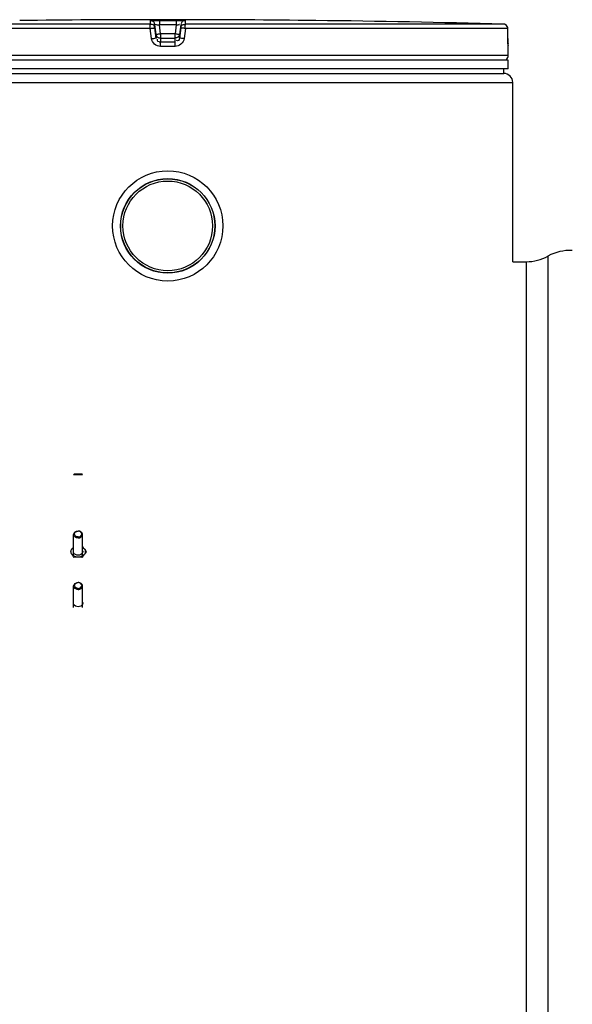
# Model space of a CAD drawing. Header units: millimetres. Extents: x 0 to 297, y 0 to 210.
# Tile 319 of 446: x 163.71 to 169.26, y 155.57 to 165.45. Entities that reach past the tile are written whole.
import ezdxf

# ---------------------------------------------------------------- set-up
doc = ezdxf.new("R2010")
doc.units = ezdxf.units.MM
doc.header["$LTSCALE"] = 16.335
doc.layers.get('0').update_dxf_attribs({"linetype": 'CONTINUOUS'})
for name, color, linetype in [('01_GLOBAL', 7, 'CONTINUOUS'), ('AXE-VISSERIE', 7, 'CONTINUOUS'), ('AXES_REF', 7, 'CONTINUOUS')]:
    doc.layers.add(name, color=color, linetype=linetype)

msp = doc.modelspace()

# ---------------------------------------------------------------- linework, layer by layer
at = {"color": 9, "linetype": 'Continuous'}
for p, q in [((165.021, 165.4097), (161.8242, 165.4097)), ((165.021, 165.4097), (165.021, 165.445)), ((165.0657, 165.3703), (165.0657, 165.4055)), ((165.0784, 165.3044), (165.0657, 165.4055)), ((165.0784, 165.2692), (165.0657, 165.3703)), ((165.1117, 165.4461), (165.1118, 165.4006)), ((165.1117, 165.4461), (165.1958, 165.4461)), ((165.123, 165.3105), (165.1118, 165.4006)), ((165.2798, 165.4006), (165.1118, 165.4006)), ((165.1958, 165.4461), (165.2799, 165.446)), ((165.2798, 165.4006), (165.2686, 165.3105)), ((165.2799, 165.4461), (165.2798, 165.4006)), ((165.3259, 165.4055), (165.3132, 165.3044)), ((165.3259, 165.3703), (165.3132, 165.2692)), ((165.3259, 165.4055), (165.3259, 165.3703)), ((165.3706, 165.445), (165.3706, 165.4097)), ((168.5674, 165.4097), (165.3706, 165.4097)), ((165.0188, 165.3647), (161.7804, 165.3647)), ((165.0316, 165.2636), (165.0188, 165.3647)), ((165.0784, 165.3044), (165.0784, 165.2692)), ((165.0784, 165.3044), (165.0788, 165.3015)), ((165.2686, 165.3105), (165.123, 165.3105)), ((165.123, 165.3105), (165.123, 165.2296)), ((165.2686, 165.2296), (165.2686, 165.3105)), ((165.3132, 165.3044), (165.3128, 165.3016)), ((165.3132, 165.2692), (165.3132, 165.3044)), ((165.3729, 165.3647), (165.36, 165.2636)), ((168.6112, 165.3647), (165.3729, 165.3647)), ((168.6112, 165.3647), (168.6113, 165.3651)), ((168.6119, 165.2636), (168.6112, 165.3647)), ((165.1958, 165.1846), (165.1221, 165.1846)), ((165.1225, 165.265), (165.123, 165.265)), ((165.2686, 165.265), (165.123, 165.265)), ((165.1958, 165.2296), (165.123, 165.2296)), ((165.2686, 165.2296), (165.1958, 165.2296)), ((165.2695, 165.1846), (165.1958, 165.1846)), ((165.2691, 165.265), (165.2686, 165.265)), ((168.6119, 165.2636), (168.6119, 165.2639)), ((168.6158, 165.1846), (168.615, 165.1846)), ((168.6158, 165.0936), (161.7758, 165.0936)), ((165.1238, 165.0504), (165.2678, 165.0504)), ((167.4996, 165.0504), (167.6225, 165.0504)), ((168.5832, 165.0504), (168.5978, 165.0504)), ((168.7958, 163.0236), (168.7958, 145.7976)), ((169.0143, 163.0802), (169.0143, 145.741))]:
    msp.add_line(p, q, dxfattribs=at)
at = {"color": 7, "linetype": 'Continuous'}
for p, q in [((163.7982, 165.446), (163.7088, 165.445)), ((163.7988, 165.4461), (163.7981, 165.446)), ((166.5933, 165.446), (166.5928, 165.4461)), ((166.6828, 165.445), (166.5932, 165.446)), ((168.612, 165.2545), (168.6113, 165.365)), ((168.6121, 165.2453), (168.612, 165.2562)), ((168.6123, 165.2369), (168.6121, 165.2472)), ((168.6125, 165.2289), (168.6122, 165.2385)), ((168.6127, 165.2217), (168.6124, 165.2305)), ((168.6129, 165.2164), (168.6126, 165.223)), ((168.6131, 165.2116), (168.6128, 165.2176)), ((168.6133, 165.2073), (168.613, 165.2127)), ((168.6134, 165.2035), (168.6132, 165.2083)), ((168.6138, 165.1979), (168.6133, 165.2062)), ((168.6137, 165.1988), (168.6135, 165.2018)), ((168.6139, 165.1963), (168.6137, 165.1988)), ((168.6158, 165.0936), (168.6158, 165.1846)), ((168.6158, 165.0486), (161.7758, 165.0486)), ((168.5978, 165.0486), (168.5978, 165.0504)), ((168.6158, 164.9586), (168.6158, 165.0486)), ((168.6158, 164.9586), (161.7758, 164.9586)), ((161.8208, 164.9136), (168.5708, 164.9136)), ((168.5708, 164.9136), (168.5708, 164.9586)), ((168.6608, 163.0236), (168.7958, 163.0236)), ((164.2508, 160.8877), (164.2581, 160.895)), ((164.2508, 160.8877), (164.3408, 160.8877)), ((164.2581, 160.895), (164.3335, 160.895)), ((164.3408, 160.8877), (164.3335, 160.895))]:
    msp.add_line(p, q, dxfattribs=at)
msp.add_lwpolyline([(168.6141, 165.1931), (168.6141, 165.193), (168.6142, 165.1925), (168.6142, 165.1923), (168.6142, 165.1923), (168.6142, 165.1926), (168.6141, 165.193), (168.6141, 165.1936), (168.614, 165.1944), (168.6139, 165.1952), (168.6139, 165.1963)], dxfattribs=at)
for radius in [0.5535, 0.4748]:
    msp.add_circle((165.1958, 163.3836), radius, dxfattribs=at)
for centre, radius, start, end in [((165.1958, 35.4711), 129.9825, 89.384203, 90.615797), ((165.1958, 35.4711), 129.9824, 88.513625, 89.344519), ((168.5663, 165.3647), 0.045, 0.47139, 88.50968), ((168.5708, 165.1846), 0.045, 0, 17.12565), ((168.5708, 165.0936), 0.045, 304.26436, 360), ((168.5861, 165.0504), 0.0117, 0, 31.37829), ((169.2329, 162.6868), 0.45, 86.70179, 119.05289), ((168.7958, 163.4736), 0.45, 270, 299.05289), ((164.5022, 159.9382), 0.3366, 138.32728, 142.98864), ((164.0894, 159.9382), 0.3366, 37.01136, 41.67272), ((163.6687, 159.6804), 0.6953, 32.64086, 33.16128), ((164.9229, 159.6804), 0.6953, 146.83872, 147.35914), ((164.6308, 159.8799), 0.3416, 137.50272, 142.95426)]:
    msp.add_arc(centre, radius, start, end, dxfattribs=at)
at = {"color": 9, "linetype": 'Continuous'}
for centre, radius, start, end in [((168.5663, 165.3669), 0.0428, 80.77303, 88.46162), ((168.566, 165.3652), 0.0445, 79.08428, 80.81472), ((168.5658, 165.3642), 0.0456, 73.52092, 79.07067), ((168.5656, 165.3634), 0.0464, 71.97966, 73.5335), ((168.5655, 165.363), 0.0468, 65.34706, 71.97453), ((168.5656, 165.3633), 0.0465, 58.80204, 65.35741), ((165.5805, 161.6484), 3.6906, 97.1207, 97.46967), ((164.8111, 161.6484), 3.6906, 82.53033, 82.8793), ((170.172, 165.2713), 1.5601, 180.28312, 182.05422)]:
    msp.add_arc(centre, radius, start, end, dxfattribs=at)
for points, knots in [([(165.0188, 165.3647), (165.0188, 165.3752), (165.0224, 165.3875), (165.0169, 165.4077), (165.021, 165.4097)], [0, 0, 0, 0, 0.696676, 1, 1, 1, 1]), ([(165.0188, 165.3647), (165.0297, 165.3666), (165.0397, 165.373), (165.0659, 165.3656), (165.0657, 165.3703)], [0, 0, 0, 0, 0.702669, 1, 1, 1, 1]), ([(165.021, 165.445), (165.021, 165.4473), (165.0353, 165.4427), (165.0584, 165.4496), (165.0904, 165.446), (165.1117, 165.4461)], [0, 0, 0, 0, 0.077113, 0.294292, 1, 1, 1, 1]), ([(165.021, 165.445), (165.0315, 165.445), (165.0531, 165.442), (165.0626, 165.4173), (165.0585, 165.4091)], [0, 0, 0, 0, 0.534873, 1, 1, 1, 1]), ([(165.021, 165.4097), (165.0315, 165.4097), (165.0531, 165.4068), (165.0626, 165.3821), (165.0585, 165.3739)], [0, 0, 0, 0, 0.53493, 1, 1, 1, 1]), ([(165.0657, 165.4055), (165.0657, 165.4102), (165.0911, 165.3979), (165.101, 165.4018), (165.1118, 165.4006)], [0, 0, 0, 0, 0.298562, 1, 1, 1, 1]), ([(165.2798, 165.4006), (165.2846, 165.4011), (165.2949, 165.4023), (165.3032, 165.4033), (165.3187, 165.4051), (165.3102, 165.4039), (165.3079, 165.4036)], [0, 0, 0, 0, 0.343864, 0.675083, 0.837575, 1, 1, 1, 1]), ([(165.2799, 165.4461), (165.3012, 165.446), (165.3333, 165.4496), (165.3564, 165.4428), (165.3706, 165.4473), (165.3706, 165.445)], [0, 0, 0, 0, 0.706963, 0.92344, 1, 1, 1, 1]), ([(165.3729, 165.3647), (165.3619, 165.3666), (165.3519, 165.373), (165.3257, 165.3656), (165.3259, 165.3703)], [0, 0, 0, 0, 0.702669, 1, 1, 1, 1]), ([(165.3259, 165.3703), (165.3272, 165.3808), (165.3328, 165.4018), (165.3585, 165.4081), (165.3661, 165.403)], [0, 0, 0, 0, 0.534792, 1, 1, 1, 1]), ([(165.3706, 165.445), (165.3601, 165.445), (165.3385, 165.442), (165.329, 165.4173), (165.3331, 165.4091)], [0, 0, 0, 0, 0.534874, 1, 1, 1, 1]), ([(165.3729, 165.3647), (165.3729, 165.3752), (165.3692, 165.3875), (165.3747, 165.4077), (165.3706, 165.4097)], [0, 0, 0, 0, 0.696676, 1, 1, 1, 1]), ([(165.0316, 165.2636), (165.0425, 165.265), (165.0558, 165.2619), (165.0757, 165.273), (165.0784, 165.2692)], [0, 0, 0, 0, 0.703022, 1, 1, 1, 1]), ([(165.1007, 165.3077), (165.0953, 165.3069), (165.0905, 165.3038), (165.0784, 165.3065), (165.0784, 165.3044)], [0, 0, 0, 0, 0.731988, 1, 1, 1, 1]), ([(165.3132, 165.3044), (165.3132, 165.3065), (165.3011, 165.3038), (165.2963, 165.3069), (165.2909, 165.3077)], [0, 0, 0, 0, 0.268012, 1, 1, 1, 1]), ([(165.36, 165.2636), (165.3491, 165.265), (165.3358, 165.2619), (165.3159, 165.273), (165.3132, 165.2692)], [0, 0, 0, 0, 0.703022, 1, 1, 1, 1]), ([(165.123, 165.2296), (165.1139, 165.2296), (165.0926, 165.228), (165.0893, 165.2524), (165.0937, 165.2591)], [0, 0, 0, 0, 0.532206, 1, 1, 1, 1]), ([(165.1221, 165.1846), (165.1221, 165.1951), (165.125, 165.2089), (165.1201, 165.2261), (165.123, 165.2296)], [0, 0, 0, 0, 0.697837, 1, 1, 1, 1]), ([(165.2695, 165.1846), (165.2695, 165.1951), (165.2666, 165.2089), (165.2715, 165.2261), (165.2686, 165.2296)], [0, 0, 0, 0, 0.697838, 1, 1, 1, 1]), ([(165.3132, 165.2692), (165.3122, 165.2605), (165.312, 165.2394), (165.288, 165.2402), (165.2821, 165.2453)], [0, 0, 0, 0, 0.529841, 1, 1, 1, 1]), ([(168.615, 165.1846), (168.6123, 165.1847), (168.6165, 165.2011), (168.6131, 165.2078), (168.6128, 165.2154)], [0, 0, 0, 0, 0.262414, 1, 1, 1, 1]), ([(168.615, 165.1846), (168.615, 165.186), (168.6149, 165.1888), (168.6145, 165.1916), (168.6142, 165.193)], [0, 0, 0, 0, 0.497732, 1, 1, 1, 1])]:
    msp.add_open_spline(points, degree=3, knots=knots, dxfattribs=at)
for points in [[(168.6112, 165.3647), (168.6112, 165.3794), (168.6022, 165.3955), (168.5897, 165.4031)], [(165.1221, 165.1846), (165.082, 165.1847), (165.0366, 165.2239), (165.0316, 165.2636)], [(165.36, 165.2636), (165.355, 165.2239), (165.3096, 165.1847), (165.2695, 165.1846)]]:
    msp.add_open_spline(points, degree=3, dxfattribs=at)
at = {"color": 7, "linetype": 'Continuous'}
for points in [[(165.0788, 165.3015), (165.0819, 165.2853), (165.1044, 165.2626), (165.1183, 165.2716)], [(165.3128, 165.3016), (165.3097, 165.2854), (165.2872, 165.2626), (165.2734, 165.2716)], [(164.2334, 160.0856), (164.2276, 160.0934), (164.22, 160.1132), (164.2276, 160.133), (164.2334, 160.1408)], [(164.2334, 160.1408), (164.2381, 160.147), (164.2442, 160.1522), (164.2508, 160.1563)], [(164.3408, 160.1563), (164.3474, 160.1522), (164.3535, 160.147), (164.3582, 160.1408)], [(164.3582, 160.1408), (164.3655, 160.131), (164.3724, 160.1209), (164.3789, 160.1106)], [(164.3582, 160.1408), (164.364, 160.133), (164.3716, 160.1132), (164.364, 160.0934), (164.3582, 160.0856)], [(164.2508, 160.0608), (164.2453, 160.0692), (164.2395, 160.0776), (164.2334, 160.0856)], [(164.2508, 160.0702), (164.2442, 160.0742), (164.2381, 160.0795), (164.2334, 160.0856)], [(164.2491, 160.1132), (164.2491, 160.1165), (164.2497, 160.1198), (164.2508, 160.1228)], [(164.2508, 160.1036), (164.2497, 160.1067), (164.2491, 160.11), (164.2491, 160.1132)], [(164.3408, 160.1036), (164.3349, 160.0873), (164.2958, 160.0676), (164.2567, 160.0873), (164.2508, 160.1036)], [(164.2958, 160.0581), (164.2803, 160.0581), (164.264, 160.062), (164.2508, 160.0702)], [(164.2958, 160.0581), (164.2819, 160.0581), (164.268, 160.0571), (164.2542, 160.0555)], [(164.3408, 160.0702), (164.3276, 160.062), (164.3113, 160.0581), (164.2958, 160.0581)], [(164.3374, 160.0555), (164.3236, 160.0571), (164.3097, 160.0581), (164.2958, 160.0581)], [(164.3408, 160.1228), (164.3419, 160.1198), (164.3425, 160.1165), (164.3425, 160.1132)], [(164.3425, 160.1132), (164.3425, 160.11), (164.3419, 160.1067), (164.3408, 160.1036)], [(164.3582, 160.0856), (164.3535, 160.0795), (164.3474, 160.0742), (164.3408, 160.0702)], [(164.3582, 160.0856), (164.3521, 160.0776), (164.3463, 160.0692), (164.3408, 160.0608)], [(164.2491, 159.5961), (164.2491, 159.5994), (164.2497, 159.6027), (164.2508, 159.6057)], [(164.2508, 159.5866), (164.2497, 159.5896), (164.2491, 159.5929), (164.2491, 159.5961)], [(164.3408, 159.5866), (164.3349, 159.5702), (164.2958, 159.5505), (164.2567, 159.5702), (164.2508, 159.5866)], [(164.3408, 159.6057), (164.3419, 159.6027), (164.3425, 159.5994), (164.3425, 159.5961)], [(164.3425, 159.5961), (164.3425, 159.5929), (164.3419, 159.5896), (164.3408, 159.5866)]]:
    msp.add_open_spline(points, degree=3, dxfattribs=at)
for points, knots in [([(164.2508, 160.2856), (164.2508, 160.2948), (164.2633, 160.3149), (164.2847, 160.32), (164.2958, 160.32)], [0, 0, 0, 0, 0.453574, 1, 1, 1, 1]), ([(164.2958, 160.2511), (164.2847, 160.2511), (164.2633, 160.2562), (164.2508, 160.2763), (164.2508, 160.2856)], [0, 0, 0, 0, 0.546426, 1, 1, 1, 1]), ([(164.2958, 160.2614), (164.2865, 160.2614), (164.2686, 160.2657), (164.2533, 160.2902), (164.2686, 160.3148), (164.2865, 160.3191), (164.2958, 160.3191)], [0, 0, 0, 0, 0.273213, 0.5, 0.726787, 1, 1, 1, 1]), ([(164.3408, 160.2856), (164.3408, 160.2948), (164.3283, 160.3149), (164.3069, 160.32), (164.2958, 160.32)], [0, 0, 0, 0, 0.453574, 1, 1, 1, 1]), ([(164.2958, 160.2614), (164.3051, 160.2614), (164.323, 160.2657), (164.3383, 160.2902), (164.323, 160.3148), (164.3051, 160.3191), (164.2958, 160.3191)], [0, 0, 0, 0, 0.273213, 0.5, 0.726787, 1, 1, 1, 1]), ([(164.2958, 160.2511), (164.3069, 160.2511), (164.3283, 160.2562), (164.3408, 160.2763), (164.3408, 160.2856)], [0, 0, 0, 0, 0.546426, 1, 1, 1, 1]), ([(164.2508, 159.7685), (164.2508, 159.7777), (164.2633, 159.7978), (164.2847, 159.8029), (164.2958, 159.8029)], [0, 0, 0, 0, 0.453574, 1, 1, 1, 1]), ([(164.2958, 159.734), (164.2847, 159.734), (164.2633, 159.7392), (164.2508, 159.7592), (164.2508, 159.7685)], [0, 0, 0, 0, 0.546426, 1, 1, 1, 1]), ([(164.2958, 159.7443), (164.2865, 159.7443), (164.2686, 159.7486), (164.2533, 159.7732), (164.2686, 159.7978), (164.2865, 159.802), (164.2958, 159.802)], [0, 0, 0, 0, 0.273213, 0.5, 0.726787, 1, 1, 1, 1]), ([(164.3408, 159.7685), (164.3408, 159.7777), (164.3283, 159.7978), (164.3069, 159.8029), (164.2958, 159.8029)], [0, 0, 0, 0, 0.453574, 1, 1, 1, 1]), ([(164.2958, 159.7443), (164.3051, 159.7443), (164.323, 159.7486), (164.3383, 159.7732), (164.323, 159.7978), (164.3051, 159.802), (164.2958, 159.802)], [0, 0, 0, 0, 0.273213, 0.5, 0.726787, 1, 1, 1, 1]), ([(164.2958, 159.734), (164.3069, 159.734), (164.3283, 159.7392), (164.3408, 159.7592), (164.3408, 159.7685)], [0, 0, 0, 0, 0.546426, 1, 1, 1, 1])]:
    msp.add_open_spline(points, degree=3, knots=knots, dxfattribs=at)
at = {"layer": '01_GLOBAL', "color": 7, "linetype": 'Continuous'}
for p, q in [((161.8208, 164.9136), (168.5708, 164.9136)), ((168.6608, 163.0236), (168.6608, 164.8236))]:
    msp.add_line(p, q, dxfattribs=at)
at = {"layer": '01_GLOBAL', "color": 9, "linetype": 'Continuous'}
msp.add_line((161.7308, 164.8236), (168.6608, 164.8236), dxfattribs=at)
at = {"layer": '01_GLOBAL', "color": 7, "linetype": 'Continuous'}
msp.add_arc((168.5708, 164.8236), 0.09, 0, 90, dxfattribs=at)
at = {"layer": 'AXE-VISSERIE', "color": 7, "linetype": 'Continuous'}
for p, q in [((164.2508, 160.0712), (164.2508, 160.2856)), ((164.3408, 160.0712), (164.3408, 160.2856)), ((164.2508, 159.5541), (164.2508, 159.7685)), ((164.3408, 159.5541), (164.3408, 159.7685))]:
    msp.add_line(p, q, dxfattribs=at)
at = {"layer": 'AXES_REF', "color": 7, "linetype": 'Continuous'}
for radius in [0.4725, 0.45]:
    msp.add_circle((165.1958, 163.3836), radius, dxfattribs=at)

doc.saveas('drawing.dxf')
